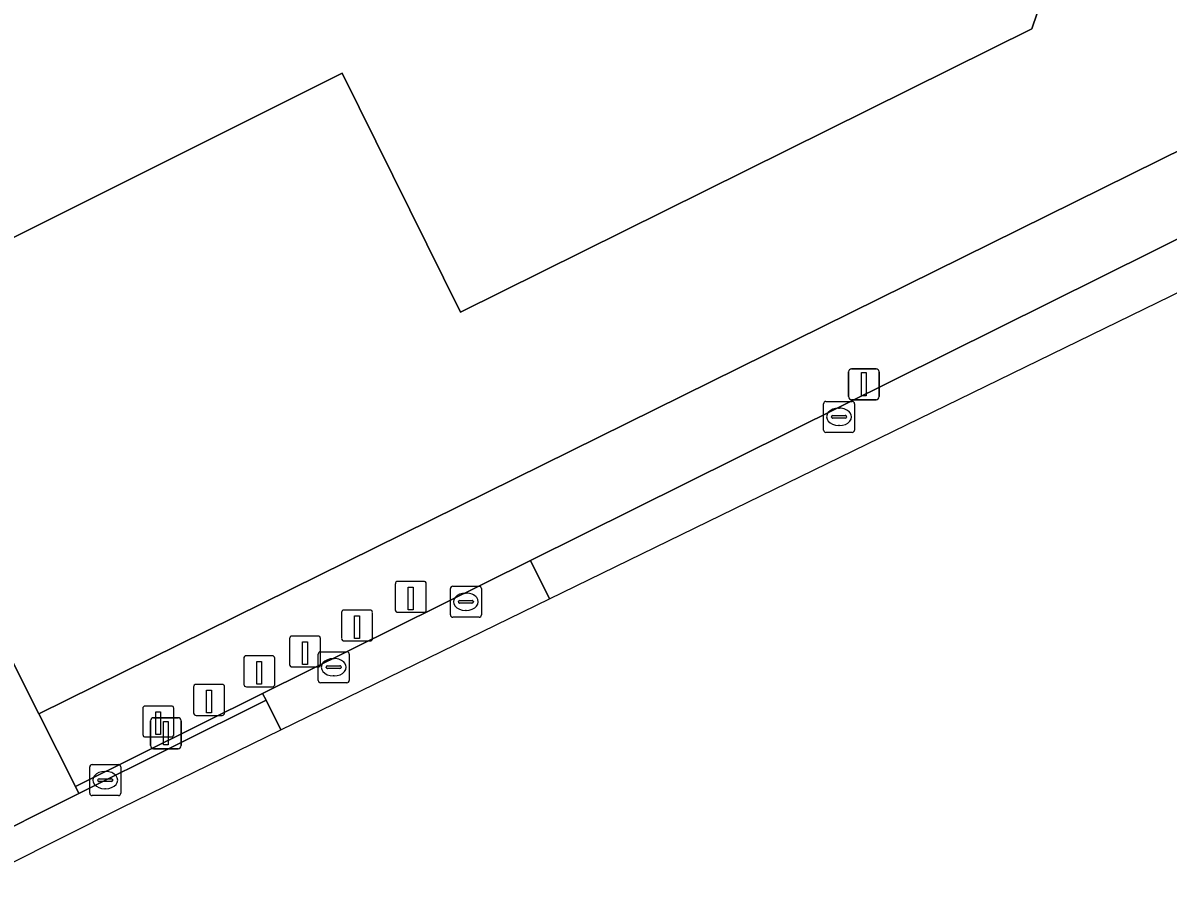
# Model space of a CAD drawing. Extents: x 157692 to 159674, y 381452 to 383291.
# Drawn here: x 158037.36 to 158074.32, y 381561.77 to 381590.1 of the extents above; entities that cross this region are included whole.
import ezdxf

# ---------------------------------------------------------------- set-up
doc = ezdxf.new("R2010")
doc.units = 0
for name, color, linetype in [('IMGEO_Erf', 7, 'Continuous'), ('IMGEO_Fietspad_gesloten', 7, 'Continuous'), ('IMGEO_Groenvoorziening', 7, 'Continuous'), ('IMGEO_Kolk', 7, 'Continuous'), ('IMGEO_Lichtmast', 7, 'Continuous'), ('IMGEO_Paal', 7, 'Continuous'), ('IMGEO_Pand', 7, 'Continuous'), ('IMGEO_Voetpad_open', 7, 'Continuous')]:
    doc.layers.add(name, color=color, linetype=linetype)

msp = doc.modelspace()

# ---------------------------------------------------------------- linework, layer by layer
at = {"layer": 'IMGEO_Erf'}
for points in [[(158024.817, 381594.042), (158031.774, 381579.967), (158034.874, 381573.76), (158035.242, 381573.028), (158037.877, 381567.782), (158119.205, 381608.005), (158123.897, 381610.332), (158120.636, 381617.174), (158120.43, 381617.606), (158147.174, 381630.903), (158223.286, 381668.591), (158222.289, 381671.214), (158214.044, 381692.915)], [(158064.672, 381611.766), (158072.18, 381596.56), (158069.93, 381589.9), (158051.49, 381580.76), (158047.667, 381588.475), (158036.468, 381582.877), (158029.955, 381596.02), (158031.319, 381597.702), (158028.607, 381603.083), (158026.871, 381602.244), (158026.64, 381602.71), (158028.252, 381603.508), (158025.855, 381608.353), (158027.466, 381609.152), (158025.068, 381613.997), (158026.68, 381614.795), (158024.283, 381619.64), (158025.895, 381620.438), (158023.502, 381625.274), (158028.337, 381627.668), (158027.54, 381629.28), (158037.689, 381634.301), (158037.867, 381633.943)]]:
    msp.add_lwpolyline(points, dxfattribs=at)
at = {"layer": 'IMGEO_Fietspad_gesloten'}
msp.add_lwpolyline([(158054.355, 381571.496), (158103.428, 381595.437), (158121.455, 381604.232), (158243.708, 381662.037), (158265.328, 381672.426), (158264.523, 381674.029), (158260.341, 381672.036), (158176.335, 381631.996), (158133.245, 381611.458), (158121.489, 381605.855), (158093.98, 381592.743), (158053.743, 381572.738), (158054.355, 381571.496)], dxfattribs=at)
for points in [[(158045.688, 381567.268), (158054.355, 381571.496), (158053.743, 381572.738), (158045.1, 381568.441), (158045.209, 381568.223)], [(158019.964, 381554.4), (158040.554, 381564.763), (158045.688, 381567.268), (158045.209, 381568.223), (158039.17, 381565.209), (158035.637, 381563.445), (158029.771, 381560.479), (158027.557, 381559.385), (158024.722, 381557.965), (158019.491, 381555.346)], [(158045.209, 381568.223), (158045.1, 381568.441), (158039.056, 381565.436), (158039.17, 381565.209)]]:
    msp.add_lwpolyline(points, close=True, dxfattribs=at)
at = {"layer": 'IMGEO_Groenvoorziening'}
msp.add_lwpolyline([(158093.98, 381592.743), (158121.489, 381605.855), (158119.205, 381608.005), (158037.877, 381567.782), (158039.056, 381565.436), (158045.1, 381568.441), (158053.743, 381572.738)], close=True, dxfattribs=at)
at = {"layer": 'IMGEO_Kolk'}
for p, q in [((158063.278, 381577.874), (158064.13, 381577.874)), ((158063.203, 381576.948), (158063.203, 381577.8)), ((158063.691, 381577.654), (158063.716, 381577.654)), ((158064.204, 381577.8), (158064.204, 381576.948)), ((158063.462, 381577.368), (158063.462, 381577.38)), ((158063.9, 381577.331), (158063.502, 381577.331)), ((158063.505, 381577.417), (158063.903, 381577.417)), ((158063.714, 381577.094), (158063.689, 381577.094)), ((158063.946, 381577.38), (158063.946, 381577.368)), ((158064.13, 381576.874), (158063.278, 381576.874)), ((158051.158, 381570.976), (158051.158, 381571.828)), ((158051.233, 381571.902), (158052.085, 381571.902)), ((158051.646, 381571.682), (158051.671, 381571.682)), ((158052.159, 381571.828), (158052.159, 381570.976)), ((158051.417, 381571.396), (158051.417, 381571.408)), ((158051.855, 381571.359), (158051.457, 381571.359)), ((158051.46, 381571.445), (158051.858, 381571.445)), ((158051.901, 381571.408), (158051.901, 381571.396)), ((158052.085, 381570.902), (158051.233, 381570.902)), ((158051.669, 381571.122), (158051.644, 381571.122)), ((158046.893, 381568.863), (158046.893, 381569.715)), ((158046.968, 381569.789), (158047.82, 381569.789)), ((158047.894, 381569.715), (158047.894, 381568.863)), ((158047.195, 381569.332), (158047.593, 381569.332)), ((158047.381, 381569.569), (158047.406, 381569.569)), ((158047.152, 381569.283), (158047.152, 381569.295)), ((158047.59, 381569.246), (158047.192, 381569.246)), ((158047.404, 381569.009), (158047.379, 381569.009)), ((158047.636, 381569.295), (158047.636, 381569.283)), ((158047.82, 381568.789), (158046.968, 381568.789)), ((158039.519, 381565.217), (158039.519, 381566.069)), ((158039.594, 381566.143), (158040.446, 381566.143)), ((158040.52, 381566.069), (158040.52, 381565.217)), ((158039.778, 381565.637), (158039.778, 381565.649)), ((158039.821, 381565.686), (158040.219, 381565.686)), ((158040.007, 381565.923), (158040.032, 381565.923)), ((158040.262, 381565.649), (158040.262, 381565.637)), ((158040.216, 381565.6), (158039.818, 381565.6)), ((158040.03, 381565.363), (158040.005, 381565.363)), ((158040.446, 381565.143), (158039.594, 381565.143))]:
    msp.add_line(p, q, dxfattribs=at)
for points in [[(158063.278, 381577.874), (158064.13, 381577.874)], [(158063.203, 381576.948), (158063.203, 381577.8)], [(158064.204, 381577.8), (158064.204, 381576.948)], [(158064.13, 381576.874), (158063.278, 381576.874)], [(158051.158, 381570.976), (158051.158, 381571.828)], [(158051.233, 381571.902), (158052.085, 381571.902)], [(158052.159, 381571.828), (158052.159, 381570.976)], [(158052.085, 381570.902), (158051.233, 381570.902)], [(158046.893, 381568.863), (158046.893, 381569.715)], [(158046.968, 381569.789), (158047.82, 381569.789)], [(158047.894, 381569.715), (158047.894, 381568.863)], [(158047.82, 381568.789), (158046.968, 381568.789)], [(158039.519, 381565.217), (158039.519, 381566.069)], [(158039.594, 381566.143), (158040.446, 381566.143)], [(158040.52, 381566.069), (158040.52, 381565.217)], [(158040.446, 381565.143), (158039.594, 381565.143)]]:
    msp.add_lwpolyline(points, dxfattribs=at)
for centre, radius, start, end in [((158063.28, 381577.798), 0.0765, 91.552, 178.448), ((158063.28, 381577.798), 0.0765, 91.552, 178.448), ((158064.128, 381577.798), 0.0765, 1.552, 88.448), ((158064.128, 381577.798), 0.0765, 1.552, 88.448), ((158063.502, 381577.377), 0.0403, 85.8775, 175.7526), ((158063.499, 381577.367), 0.0366, 178.938, 274.7102), ((158063.903, 381577.374), 0.043, 264.8664, 352.4533), ((158063.907, 381577.379), 0.0386, 1.7309, 96.639), ((158063.28, 381576.95), 0.0765, 181.552, 268.448), ((158063.28, 381576.95), 0.0765, 181.552, 268.448), ((158064.128, 381576.95), 0.0765, 271.552, 358.448), ((158064.128, 381576.95), 0.0765, 271.552, 358.448), ((158051.235, 381571.826), 0.0765, 91.552, 178.448), ((158051.235, 381571.826), 0.0765, 91.552, 178.448), ((158052.083, 381571.826), 0.0765, 1.552, 88.448), ((158052.083, 381571.826), 0.0765, 1.552, 88.448), ((158051.457, 381571.405), 0.0403, 85.8775, 175.7526), ((158051.454, 381571.395), 0.0366, 178.938, 274.7102), ((158051.858, 381571.402), 0.043, 264.8664, 352.4533), ((158051.862, 381571.407), 0.0386, 1.7309, 96.639), ((158051.235, 381570.978), 0.0765, 181.552, 268.448), ((158051.235, 381570.978), 0.0765, 181.552, 268.448), ((158052.083, 381570.978), 0.0765, 271.552, 358.448), ((158052.083, 381570.978), 0.0765, 271.552, 358.448), ((158046.97, 381569.713), 0.0765, 91.552, 178.448), ((158046.97, 381569.713), 0.0765, 91.552, 178.448), ((158047.818, 381569.713), 0.0765, 1.552, 88.448), ((158047.818, 381569.713), 0.0765, 1.552, 88.448), ((158047.192, 381569.292), 0.0403, 85.8775, 175.7526), ((158047.597, 381569.294), 0.0386, 1.7309, 96.639), ((158047.189, 381569.282), 0.0366, 178.938, 274.7102), ((158047.593, 381569.289), 0.043, 264.8664, 352.4533), ((158046.97, 381568.865), 0.0765, 181.552, 268.448), ((158046.97, 381568.865), 0.0765, 181.552, 268.448), ((158047.818, 381568.865), 0.0765, 271.552, 358.448), ((158047.818, 381568.865), 0.0765, 271.552, 358.448), ((158039.596, 381566.067), 0.0765, 91.552, 178.448), ((158039.596, 381566.067), 0.0765, 91.552, 178.448), ((158040.444, 381566.067), 0.0765, 1.552, 88.448), ((158040.444, 381566.067), 0.0765, 1.552, 88.448), ((158039.818, 381565.646), 0.0403, 85.8775, 175.7526), ((158039.815, 381565.636), 0.0366, 178.938, 274.7102), ((158040.219, 381565.643), 0.043, 264.8664, 352.4533), ((158040.223, 381565.648), 0.0386, 1.7309, 96.639), ((158039.596, 381565.219), 0.0765, 181.552, 268.448), ((158039.596, 381565.219), 0.0765, 181.552, 268.448), ((158040.444, 381565.219), 0.0765, 271.552, 358.448), ((158040.444, 381565.219), 0.0765, 271.552, 358.448)]:
    msp.add_arc(centre, radius, start, end, dxfattribs=at)
for centre, major_axis, ratio, start_param, end_param in [((158063.69, 381577.374), (-0.387, 0.002), 0.722429, 4.712389, 7.853982), ((158063.715, 381577.374), (-0.39, 0.002), 0.717154, 1.570796, 4.712389), ((158051.645, 381571.402), (-0.387, 0.002), 0.722429, 4.712389, 7.853982), ((158051.67, 381571.402), (-0.39, 0.002), 0.717154, 1.570796, 4.712389), ((158047.38, 381569.289), (-0.387, 0.002), 0.722429, 4.712389, 7.853982), ((158047.405, 381569.289), (-0.39, 0.002), 0.717154, 1.570796, 4.712389), ((158040.006, 381565.643), (-0.387, 0.002), 0.722429, 4.712389, 7.853982), ((158040.031, 381565.643), (-0.39, 0.002), 0.717154, 1.570796, 4.712389)]:
    msp.add_ellipse(centre, major_axis=major_axis, ratio=ratio, start_param=start_param, end_param=end_param, dxfattribs=at)
at = {"layer": 'IMGEO_Lichtmast'}
for p, q in [((158064.007, 381578.027), (158064.007, 381578.827)), ((158064.007, 381578.827), (158064.007, 381578.027)), ((158064.107, 381578.927), (158064.897, 381578.927)), ((158064.897, 381578.927), (158064.107, 381578.927)), ((158064.997, 381578.827), (158064.997, 381578.027)), ((158064.997, 381578.027), (158064.997, 381578.827)), ((158064.897, 381577.927), (158064.107, 381577.927)), ((158064.107, 381577.927), (158064.897, 381577.927)), ((158041.48, 381566.758), (158041.48, 381567.558)), ((158041.48, 381567.558), (158041.48, 381566.758)), ((158041.58, 381567.658), (158042.37, 381567.658)), ((158042.37, 381567.658), (158041.58, 381567.658)), ((158042.47, 381567.558), (158042.47, 381566.758)), ((158042.47, 381566.758), (158042.47, 381567.558)), ((158042.37, 381566.658), (158041.58, 381566.658)), ((158041.58, 381566.658), (158042.37, 381566.658))]:
    msp.add_line(p, q, dxfattribs=at)
for points in [[(158064.427, 381578.802), (158064.577, 381578.802), (158064.577, 381578.052), (158064.427, 381578.052), (158064.427, 381578.802)], [(158041.9, 381567.533), (158042.05, 381567.533), (158042.05, 381566.783), (158041.9, 381566.783), (158041.9, 381567.533)]]:
    msp.add_lwpolyline(points, dxfattribs=at)
for centre, start, end in [((158064.107, 381578.827), 90, 180), ((158064.107, 381578.827), 90, 180), ((158064.897, 381578.827), 0, 90), ((158064.897, 381578.827), 360, 90), ((158064.107, 381578.027), 180, 270), ((158064.107, 381578.027), 180, 270), ((158064.897, 381578.027), 270, 0), ((158064.897, 381578.027), 270, 0), ((158041.58, 381567.558), 90, 180), ((158041.58, 381567.558), 90, 180), ((158042.37, 381567.558), 0, 90), ((158042.37, 381567.558), 360, 90), ((158041.58, 381566.758), 180, 270), ((158041.58, 381566.758), 180, 270), ((158042.37, 381566.758), 270, 0), ((158042.37, 381566.758), 270, 0)]:
    msp.add_arc(centre, 0.1, start, end, dxfattribs=at)
at = {"layer": 'IMGEO_Paal'}
for p, q in [((158049.382, 381571.978), (158049.382, 381571.137)), ((158049.382, 381571.978), (158049.382, 381571.137)), ((158050.298, 381572.062), (158049.457, 381572.062)), ((158050.298, 381572.062), (158049.457, 381572.062)), ((158050.382, 381571.146), (158050.382, 381571.987)), ((158050.382, 381571.146), (158050.382, 381571.987)), ((158047.646, 381571.052), (158047.646, 381570.211)), ((158047.646, 381571.052), (158047.646, 381570.211)), ((158048.562, 381571.136), (158047.721, 381571.136)), ((158048.562, 381571.136), (158047.721, 381571.136)), ((158048.646, 381570.22), (158048.646, 381571.061)), ((158048.646, 381570.22), (158048.646, 381571.061)), ((158049.466, 381571.062), (158050.307, 381571.062)), ((158049.466, 381571.062), (158050.307, 381571.062)), ((158045.968, 381570.212), (158045.968, 381569.371)), ((158045.968, 381570.212), (158045.968, 381569.371)), ((158046.884, 381570.296), (158046.043, 381570.296)), ((158046.884, 381570.296), (158046.043, 381570.296)), ((158046.968, 381569.38), (158046.968, 381570.221)), ((158046.968, 381569.38), (158046.968, 381570.221)), ((158047.73, 381570.136), (158048.571, 381570.136)), ((158047.73, 381570.136), (158048.571, 381570.136)), ((158044.492, 381569.576), (158044.492, 381568.735)), ((158044.492, 381569.576), (158044.492, 381568.735)), ((158045.408, 381569.66), (158044.567, 381569.66)), ((158045.408, 381569.66), (158044.567, 381569.66)), ((158045.492, 381568.744), (158045.492, 381569.585)), ((158045.492, 381568.744), (158045.492, 381569.585)), ((158046.052, 381569.296), (158046.893, 381569.296)), ((158046.052, 381569.296), (158046.893, 381569.296)), ((158042.872, 381568.65), (158042.872, 381567.809)), ((158042.872, 381568.65), (158042.872, 381567.809)), ((158043.788, 381568.734), (158042.947, 381568.734)), ((158043.788, 381568.734), (158042.947, 381568.734)), ((158043.872, 381567.818), (158043.872, 381568.659)), ((158043.872, 381567.818), (158043.872, 381568.659)), ((158044.576, 381568.66), (158045.417, 381568.66)), ((158044.576, 381568.66), (158045.417, 381568.66)), ((158041.233, 381567.952), (158041.233, 381567.111)), ((158041.233, 381567.952), (158041.233, 381567.111)), ((158042.149, 381568.036), (158041.308, 381568.036)), ((158042.149, 381568.036), (158041.308, 381568.036)), ((158042.233, 381567.12), (158042.233, 381567.961)), ((158042.233, 381567.12), (158042.233, 381567.961)), ((158042.956, 381567.734), (158043.797, 381567.734)), ((158042.956, 381567.734), (158043.797, 381567.734)), ((158041.317, 381567.036), (158042.158, 381567.036)), ((158041.317, 381567.036), (158042.158, 381567.036))]:
    msp.add_line(p, q, dxfattribs=at)
for points in [[(158049.797, 381571.875), (158049.957, 381571.875), (158049.957, 381571.142), (158049.797, 381571.142), (158049.797, 381571.875)], [(158048.061, 381570.949), (158048.221, 381570.949), (158048.221, 381570.216), (158048.061, 381570.216), (158048.061, 381570.949)], [(158046.383, 381570.109), (158046.543, 381570.109), (158046.543, 381569.376), (158046.383, 381569.376), (158046.383, 381570.109)], [(158044.907, 381569.473), (158045.067, 381569.473), (158045.067, 381568.74), (158044.907, 381568.74), (158044.907, 381569.473)], [(158043.287, 381568.547), (158043.447, 381568.547), (158043.447, 381567.814), (158043.287, 381567.814), (158043.287, 381568.547)], [(158041.648, 381567.849), (158041.808, 381567.849), (158041.808, 381567.116), (158041.648, 381567.116), (158041.648, 381567.849)]]:
    msp.add_lwpolyline(points, dxfattribs=at)
for centre, start, end in [((158049.46, 381571.984), 92.4484, 184.2845), ((158049.46, 381571.984), 92.4484, 184.2845), ((158050.304, 381571.984), 2.4484, 94.2845), ((158050.304, 381571.984), 2.4484, 94.2845), ((158047.724, 381571.058), 92.4484, 184.2845), ((158047.724, 381571.058), 92.4484, 184.2845), ((158048.568, 381571.058), 2.4484, 94.2845), ((158048.568, 381571.058), 2.4484, 94.2845), ((158049.46, 381571.14), 182.4484, 274.2845), ((158049.46, 381571.14), 182.4484, 274.2845), ((158050.304, 381571.14), 272.4484, 4.2845), ((158050.304, 381571.14), 272.4484, 4.2845), ((158046.046, 381570.218), 92.4484, 184.2845), ((158046.046, 381570.218), 92.4484, 184.2845), ((158046.89, 381570.218), 2.4484, 94.2845), ((158046.89, 381570.218), 2.4484, 94.2845), ((158047.724, 381570.214), 182.4484, 274.2845), ((158047.724, 381570.214), 182.4484, 274.2845), ((158048.568, 381570.214), 272.4484, 4.2845), ((158048.568, 381570.214), 272.4484, 4.2845), ((158044.57, 381569.582), 92.4484, 184.2845), ((158044.57, 381569.582), 92.4484, 184.2845), ((158045.414, 381569.582), 2.4484, 94.2845), ((158045.414, 381569.582), 2.4484, 94.2845), ((158046.046, 381569.374), 182.4484, 274.2845), ((158046.046, 381569.374), 182.4484, 274.2845), ((158046.89, 381569.374), 272.4484, 4.2845), ((158046.89, 381569.374), 272.4484, 4.2845), ((158042.95, 381568.656), 92.4484, 184.2845), ((158042.95, 381568.656), 92.4484, 184.2845), ((158043.794, 381568.656), 2.4484, 94.2845), ((158043.794, 381568.656), 2.4484, 94.2845), ((158044.57, 381568.738), 182.4484, 274.2845), ((158044.57, 381568.738), 182.4484, 274.2845), ((158045.414, 381568.738), 272.4484, 4.2845), ((158045.414, 381568.738), 272.4484, 4.2845), ((158041.311, 381567.958), 92.4484, 184.2845), ((158041.311, 381567.958), 92.4484, 184.2845), ((158042.155, 381567.958), 2.4484, 94.2845), ((158042.155, 381567.958), 2.4484, 94.2845), ((158042.95, 381567.812), 182.4484, 274.2845), ((158042.95, 381567.812), 182.4484, 274.2845), ((158043.794, 381567.812), 272.4484, 4.2845), ((158043.794, 381567.812), 272.4484, 4.2845), ((158041.311, 381567.114), 182.4484, 274.2845), ((158041.311, 381567.114), 182.4484, 274.2845), ((158042.155, 381567.114), 272.4484, 4.2845), ((158042.155, 381567.114), 272.4484, 4.2845)]:
    msp.add_arc(centre, 0.0779, start, end, dxfattribs=at)
at = {"layer": 'IMGEO_Pand'}
msp.add_lwpolyline([(158028.252, 381603.508), (158026.64, 381602.71), (158026.871, 381602.244), (158028.607, 381603.083), (158031.319, 381597.702), (158029.955, 381596.02), (158036.468, 381582.877), (158047.667, 381588.475), (158051.49, 381580.76), (158069.93, 381589.9), (158072.18, 381596.56), (158064.672, 381611.766), (158041.754, 381600.426), (158037.874, 381608.268)], close=True, dxfattribs=at)
at = {"layer": 'IMGEO_Voetpad_open'}
msp.add_lwpolyline([(158035.242, 381573.028), (158032.874, 381571.898), (158031.735, 381571.355), (158031.795, 381571.252), (158035.637, 381563.445), (158039.17, 381565.209), (158039.056, 381565.436), (158037.877, 381567.782)], close=True, dxfattribs=at)

doc.saveas('drawing.dxf')
